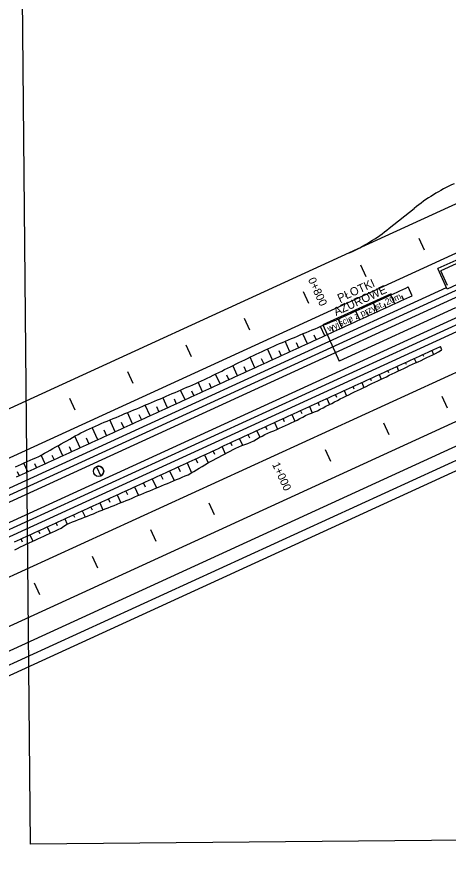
# Model space of a CAD drawing. Extents: x 6503541 to 6503743, y 5888004 to 5888145.
# Drawn here: x 6503614.094 to 6503615.709, y 5888058.63 to 5888061.805 of the extents above; entities that cross this region are included whole.
import ezdxf

# ---------------------------------------------------------------- set-up
doc = ezdxf.new("R2010")
doc.units = 0
doc.layers.add('12', color=7, linetype='Continuous')
doc.layers.add('tabela', color=7, linetype='Continuous')

msp = doc.modelspace()

# ---------------------------------------------------------------- linework, layer by layer
at = {"layer": '12'}
for p, q in [((6503605.1366, 5888055.919), (6503621.1114, 5888063.2433)), ((6503605.1466, 5888055.8972), (6503621.1214, 5888063.2215)), ((6503605.1756, 5888055.8339), (6503621.1505, 5888063.1582)), ((6503605.1856, 5888055.8121), (6503621.1605, 5888063.1364)), ((6503617.1184, 5888061.736), (6503615.339, 5888060.9201)), ((6503617.1884, 5888061.5832), (6503611.5845, 5888059.0139)), ((6503617.1984, 5888061.5614), (6503615.6713, 5888060.8612)), ((6503617.2034, 5888061.5505), (6503615.6817, 5888060.8528)), ((6503617.2334, 5888061.4851), (6503615.7063, 5888060.7849)), ((6503617.3575, 5888061.2145), (6503607.3899, 5888056.6445)), ((6503615.4888, 5888061.0125), (6503615.5822, 5888061.0872)), ((6503617.4275, 5888061.0618), (6503607.9932, 5888056.7363)), ((6503617.3425, 5888060.9305), (6503607.9659, 5888056.6314)), ((6503617.4389, 5888060.9218), (6503607.9859, 5888056.5878)), ((6503615.339, 5888060.9201), (6503611.5145, 5888059.1666)), ((6503617.4539, 5888060.8891), (6503608.0009, 5888056.555)), ((6503615.7063, 5888060.7849), (6503615.6713, 5888060.8612)), ((6503615.7067, 5888060.7983), (6503615.6817, 5888060.8528)), ((6503605.811, 5888056.2546), (6503615.7038, 5888060.7903)), ((6503615.4957, 5888060.7664), (6503615.2402, 5888060.6501)), ((6503615.5751, 5888060.7598), (6503615.56, 5888060.7927)), ((6503615.5096, 5888060.7298), (6503615.4949, 5888060.762)), ((6503615.535, 5888060.7608), (6503615.5424, 5888060.7448)), ((6503615.7372, 5888060.7146), (6503615.3009, 5888060.5145)), ((6503615.4442, 5888060.6998), (6503615.4295, 5888060.7319)), ((6503615.4695, 5888060.731), (6503615.4769, 5888060.7148)), ((6503615.3133, 5888060.6398), (6503615.2981, 5888060.673)), ((6503615.3385, 5888060.6713), (6503615.346, 5888060.6548)), ((6503615.3787, 5888060.6698), (6503615.3637, 5888060.7025)), ((6503615.404, 5888060.7011), (6503615.4115, 5888060.6848)), ((6503605.6303, 5888055.9895), (6503615.7728, 5888060.6398)), ((6503615.2478, 5888060.6098), (6503615.2317, 5888060.645)), ((6503615.2402, 5888060.6501), (6503615.3011, 5888060.5141)), ((6503615.2729, 5888060.6416), (6503615.2806, 5888060.6248)), ((6503615.1824, 5888060.5798), (6503615.1653, 5888060.617)), ((6503615.2068, 5888060.6129), (6503615.2151, 5888060.5948)), ((6503615.1169, 5888060.5498), (6503615.099, 5888060.589)), ((6503615.1409, 5888060.5839), (6503615.1497, 5888060.5648)), ((6503615.0515, 5888060.5198), (6503615.0329, 5888060.5604)), ((6503615.075, 5888060.5549), (6503615.0842, 5888060.5348)), ((6503615.648, 5888060.5541), (6503615.6546, 5888060.5396)), ((6503615.6864, 5888060.5566), (6503615.6807, 5888060.5691)), ((6503614.986, 5888060.4898), (6503614.9678, 5888060.5296)), ((6503615.0095, 5888060.525), (6503615.0188, 5888060.5048)), ((6503615.5825, 5888060.524), (6503615.5894, 5888060.5089)), ((6503615.6187, 5888060.5315), (6503615.6152, 5888060.5391)), ((6503614.9206, 5888060.4598), (6503614.9031, 5888060.4979)), ((6503614.9444, 5888060.4943), (6503614.9533, 5888060.4748)), ((6503615.5171, 5888060.494), (6503615.5243, 5888060.4782)), ((6503615.5533, 5888060.5014), (6503615.5498, 5888060.509)), ((6503614.8552, 5888060.4298), (6503614.8384, 5888060.4663)), ((6503614.8793, 5888060.4634), (6503614.8879, 5888060.4448)), ((6503615.4229, 5888060.4404), (6503615.4189, 5888060.449)), ((6503615.4516, 5888060.464), (6503615.4593, 5888060.4473)), ((6503615.4881, 5888060.4709), (6503615.4843, 5888060.479)), ((6503614.7897, 5888060.3998), (6503614.7734, 5888060.4354)), ((6503614.8143, 5888060.4326), (6503614.8224, 5888060.4148)), ((6503615.3577, 5888060.4097), (6503615.3534, 5888060.419)), ((6503615.3862, 5888060.434), (6503615.3944, 5888060.4161)), ((6503614.7243, 5888060.3697), (6503614.7075, 5888060.4064)), ((6503614.7488, 5888060.4027), (6503614.757, 5888060.3847)), ((6503615.2926, 5888060.3789), (6503615.288, 5888060.389)), ((6503615.3207, 5888060.404), (6503615.3295, 5888060.3848)), ((6503614.6588, 5888060.3397), (6503614.6413, 5888060.3779)), ((6503614.683, 5888060.3734), (6503614.6915, 5888060.3547)), ((6503615.2279, 5888060.3474), (6503615.2225, 5888060.359)), ((6503615.2553, 5888060.374), (6503615.2654, 5888060.3519)), ((6503614.5279, 5888060.2797), (6503614.5086, 5888060.3219)), ((6503614.5934, 5888060.3097), (6503614.575, 5888060.3497)), ((6503614.6171, 5888060.3443), (6503614.6261, 5888060.3247)), ((6503615.1623, 5888060.3177), (6503615.1571, 5888060.329)), ((6503615.1898, 5888060.344), (6503615.2003, 5888060.3211)), ((6503614.4625, 5888060.2497), (6503614.4422, 5888060.294)), ((6503614.5512, 5888060.3152), (6503614.5606, 5888060.2947)), ((6503615.0972, 5888060.2868), (6503615.0916, 5888060.299)), ((6503615.1244, 5888060.314), (6503615.1355, 5888060.2897)), ((6503614.397, 5888060.2197), (6503614.376, 5888060.2656)), ((6503614.4853, 5888060.2863), (6503614.4952, 5888060.2647)), ((6503615.0316, 5888060.2572), (6503615.0262, 5888060.269)), ((6503615.0589, 5888060.284), (6503615.07, 5888060.2597)), ((6503614.3316, 5888060.1897), (6503614.3116, 5888060.2333)), ((6503614.3537, 5888060.2277), (6503614.3643, 5888060.2047)), ((6503614.4193, 5888060.2574), (6503614.4297, 5888060.2347)), ((6503614.9669, 5888060.2256), (6503614.9607, 5888060.239)), ((6503614.9935, 5888060.254), (6503615.0046, 5888060.2297)), ((6503614.2661, 5888060.1597), (6503614.2486, 5888060.1979)), ((6503614.2895, 5888060.1952), (6503614.2988, 5888060.1747)), ((6503614.9009, 5888060.1967), (6503614.8953, 5888060.209)), ((6503614.928, 5888060.224), (6503614.9393, 5888060.1993)), ((6503614.7971, 5888060.164), (6503614.8111, 5888060.1335)), ((6503614.8363, 5888060.1649), (6503614.8298, 5888060.179)), ((6503614.8626, 5888060.194), (6503614.8746, 5888060.1676)), ((6503614.1352, 5888060.0997), (6503614.1203, 5888060.1322)), ((6503614.2007, 5888060.1297), (6503614.1856, 5888060.1626)), ((6503614.2252, 5888060.1625), (6503614.2334, 5888060.1447)), ((6503614.7317, 5888060.1339), (6503614.7488, 5888060.0965)), ((6503614.7721, 5888060.1321), (6503614.7644, 5888060.149)), ((6503614.095, 5888060.101), (6503614.1025, 5888060.0847)), ((6503614.1605, 5888060.1309), (6503614.1679, 5888060.1147)), ((6503614.6662, 5888060.1039), (6503614.6832, 5888060.0669)), ((6503614.7077, 5888060.0999), (6503614.6989, 5888060.1189)), ((6503614.6008, 5888060.0739), (6503614.6167, 5888060.0392)), ((6503614.6417, 5888060.071), (6503614.6335, 5888060.0889)), ((6503614.5353, 5888060.0439), (6503614.5502, 5888060.0115)), ((6503614.5757, 5888060.0422), (6503614.5681, 5888060.0589)), ((6503614.4699, 5888060.0139), (6503614.4836, 5888059.984)), ((6503614.5098, 5888060.0132), (6503614.5026, 5888060.0289)), ((6503614.4044, 5888059.9839), (6503614.4166, 5888059.9573)), ((6503614.4436, 5888059.9848), (6503614.4372, 5888059.9989)), ((6503614.339, 5888059.9539), (6503614.3497, 5888059.9306)), ((6503614.3774, 5888059.9564), (6503614.3717, 5888059.9689)), ((6503614.2463, 5888059.897), (6503614.2408, 5888059.9089)), ((6503614.2735, 5888059.9239), (6503614.2829, 5888059.9036)), ((6503614.3112, 5888059.9281), (6503614.3063, 5888059.9389)), ((6503614.1809, 5888059.8669), (6503614.1754, 5888059.8789)), ((6503614.2081, 5888059.8939), (6503614.2191, 5888059.8699)), ((6503614.1155, 5888059.8367), (6503614.1099, 5888059.8489)), ((6503614.1426, 5888059.8639), (6503614.1537, 5888059.8397))]:
    msp.add_line(p, q, dxfattribs=at)
for points in [[(6503615.621, 5888060.9306), (6503615.601, 5888060.9743)], [(6503615.4029, 5888060.8306), (6503615.3829, 5888060.8742)], [(6503614.0891, 5888060.118), (6503614.1, 5888060.123), (6503614.1109, 5888060.128), (6503614.1218, 5888060.1329), (6503614.1327, 5888060.1379), (6503614.1437, 5888060.1429), (6503614.1546, 5888060.1479), (6503614.1655, 5888060.1528), (6503614.1764, 5888060.1578), (6503614.1871, 5888060.1634), (6503614.1976, 5888060.1693), (6503614.2081, 5888060.1752), (6503614.2186, 5888060.1811), (6503614.2291, 5888060.187), (6503614.2396, 5888060.1929), (6503614.2501, 5888060.1988), (6503614.2606, 5888060.2047), (6503614.2711, 5888060.2106), (6503614.2816, 5888060.2165), (6503614.2921, 5888060.2223), (6503614.3026, 5888060.2282), (6503614.3131, 5888060.2341), (6503614.3236, 5888060.24), (6503614.3341, 5888060.2459), (6503614.3447, 5888060.2515), (6503614.3556, 5888060.2564), (6503614.3666, 5888060.2614), (6503614.3775, 5888060.2663), (6503614.3884, 5888060.2713), (6503614.3995, 5888060.276), (6503614.4105, 5888060.2807), (6503614.4216, 5888060.2853), (6503614.4327, 5888060.29), (6503614.4437, 5888060.2946), (6503614.4548, 5888060.2993), (6503614.4659, 5888060.3039), (6503614.4769, 5888060.3086), (6503614.488, 5888060.3132), (6503614.4991, 5888060.3179), (6503614.5101, 5888060.3226), (6503614.5212, 5888060.3272), (6503614.5323, 5888060.3319), (6503614.5434, 5888060.3363), (6503614.5546, 5888060.3407), (6503614.5655, 5888060.3457), (6503614.5766, 5888060.3504), (6503614.5876, 5888060.3551), (6503614.5987, 5888060.3598), (6503614.6097, 5888060.3645), (6503614.6208, 5888060.3692), (6503614.6318, 5888060.3739), (6503614.6429, 5888060.3786), (6503614.6539, 5888060.3833), (6503614.6649, 5888060.3881), (6503614.6759, 5888060.3928), (6503614.687, 5888060.3976), (6503614.698, 5888060.4023), (6503614.709, 5888060.407), (6503614.7201, 5888060.4118), (6503614.7311, 5888060.4165), (6503614.7421, 5888060.4213), (6503614.7531, 5888060.426), (6503614.7641, 5888060.431), (6503614.7749, 5888060.4361), (6503614.7858, 5888060.4411), (6503614.7967, 5888060.446), (6503614.8076, 5888060.4511), (6503614.8184, 5888060.4564), (6503614.8292, 5888060.4617), (6503614.8399, 5888060.467), (6503614.8507, 5888060.4723), (6503614.8615, 5888060.4776), (6503614.8723, 5888060.4829), (6503614.8831, 5888060.4881), (6503614.8938, 5888060.4934), (6503614.9046, 5888060.4987), (6503614.9154, 5888060.504), (6503614.9262, 5888060.5093), (6503614.937, 5888060.5145), (6503614.9477, 5888060.5198), (6503614.9585, 5888060.5251), (6503614.9693, 5888060.5304), (6503614.9801, 5888060.5356), (6503614.9909, 5888060.5408), (6503615.0018, 5888060.5459), (6503615.0127, 5888060.551), (6503615.0235, 5888060.5561), (6503615.0344, 5888060.5611), (6503615.0453, 5888060.5662), (6503615.0563, 5888060.571), (6503615.0673, 5888060.5757), (6503615.0784, 5888060.5804), (6503615.0895, 5888060.585), (6503615.1005, 5888060.5897), (6503615.1116, 5888060.5943), (6503615.1226, 5888060.599), (6503615.1337, 5888060.6037), (6503615.1448, 5888060.6083), (6503615.1558, 5888060.613), (6503615.1669, 5888060.6177), (6503615.178, 5888060.6223), (6503615.189, 5888060.627), (6503615.2001, 5888060.6317), (6503615.2111, 5888060.6363), (6503615.2222, 5888060.641), (6503615.2333, 5888060.6457), (6503615.2444, 5888060.6502), (6503615.2556, 5888060.6545), (6503615.2668, 5888060.6589), (6503615.2778, 5888060.6638), (6503615.2887, 5888060.6687), (6503615.2996, 5888060.6737), (6503615.3106, 5888060.6786), (6503615.3215, 5888060.6835), (6503615.3325, 5888060.6885), (6503615.3434, 5888060.6934), (6503615.3543, 5888060.6983), (6503615.3653, 5888060.7032), (6503615.3762, 5888060.7082), (6503615.3872, 5888060.7131), (6503615.3981, 5888060.718), (6503615.4091, 5888060.7229), (6503615.42, 5888060.7278), (6503615.4311, 5888060.7326), (6503615.4418, 5888060.738), (6503615.4527, 5888060.743), (6503615.4636, 5888060.7479), (6503615.4745, 5888060.7529), (6503615.4855, 5888060.7578), (6503615.4964, 5888060.7627), (6503615.5074, 5888060.7676), (6503615.5183, 5888060.7726), (6503615.5293, 5888060.7775), (6503615.5401, 5888060.7825), (6503615.5508, 5888060.788), (6503615.56, 5888060.7927)], [(6503615.1664, 5888060.775), (6503615.1864, 5888060.7313)], [(6503614.0931, 5888060.0804), (6503614.104, 5888060.0854), (6503614.1149, 5888060.0904), (6503614.1259, 5888060.0954), (6503614.1368, 5888060.1004), (6503614.1477, 5888060.1054), (6503614.1586, 5888060.1104), (6503614.1695, 5888060.1154), (6503614.1804, 5888060.1204), (6503614.1913, 5888060.1254), (6503614.2022, 5888060.1304), (6503614.2131, 5888060.1354), (6503614.224, 5888060.1404), (6503614.2349, 5888060.1454), (6503614.2458, 5888060.1504), (6503614.2567, 5888060.1554), (6503614.2677, 5888060.1604), (6503614.2786, 5888060.1654), (6503614.2895, 5888060.1704), (6503614.3004, 5888060.1754), (6503614.3113, 5888060.1804), (6503614.3222, 5888060.1854), (6503614.3331, 5888060.1904), (6503614.344, 5888060.1954), (6503614.3549, 5888060.2004), (6503614.3658, 5888060.2054), (6503614.3767, 5888060.2104), (6503614.3876, 5888060.2154), (6503614.3986, 5888060.2204), (6503614.4095, 5888060.2254), (6503614.4204, 5888060.2304), (6503614.4313, 5888060.2354), (6503614.4422, 5888060.2404), (6503614.4531, 5888060.2454), (6503614.464, 5888060.2504), (6503614.4749, 5888060.2554), (6503614.4858, 5888060.2604), (6503614.4967, 5888060.2654), (6503614.5076, 5888060.2704), (6503614.5185, 5888060.2754), (6503614.5295, 5888060.2804), (6503614.5404, 5888060.2854), (6503614.5513, 5888060.2904), (6503614.5622, 5888060.2954), (6503614.5731, 5888060.3004), (6503614.584, 5888060.3054), (6503614.5949, 5888060.3104), (6503614.6058, 5888060.3154), (6503614.6167, 5888060.3204), (6503614.6276, 5888060.3254), (6503614.6385, 5888060.3304), (6503614.6494, 5888060.3354), (6503614.6603, 5888060.3404), (6503614.6713, 5888060.3454), (6503614.6822, 5888060.3504), (6503614.6931, 5888060.3554), (6503614.704, 5888060.3604), (6503614.7149, 5888060.3655), (6503614.7258, 5888060.3705), (6503614.7367, 5888060.3755), (6503614.7476, 5888060.3805), (6503614.7585, 5888060.3855), (6503614.7694, 5888060.3905), (6503614.7803, 5888060.3955), (6503614.7912, 5888060.4005), (6503614.8022, 5888060.4055), (6503614.8131, 5888060.4105), (6503614.824, 5888060.4155), (6503614.8349, 5888060.4205), (6503614.8458, 5888060.4255), (6503614.8567, 5888060.4305), (6503614.8676, 5888060.4355), (6503614.8785, 5888060.4405), (6503614.8894, 5888060.4455), (6503614.9003, 5888060.4505), (6503614.9112, 5888060.4555), (6503614.9221, 5888060.4605), (6503614.9331, 5888060.4655), (6503614.944, 5888060.4705), (6503614.9549, 5888060.4755), (6503614.9658, 5888060.4805), (6503614.9767, 5888060.4855), (6503614.9876, 5888060.4905), (6503614.9985, 5888060.4955), (6503615.0094, 5888060.5005), (6503615.0203, 5888060.5055), (6503615.0312, 5888060.5105), (6503615.0421, 5888060.5155), (6503615.053, 5888060.5205), (6503615.064, 5888060.5255), (6503615.0749, 5888060.5305), (6503615.0858, 5888060.5355), (6503615.0967, 5888060.5405), (6503615.1076, 5888060.5455), (6503615.1185, 5888060.5505), (6503615.1294, 5888060.5555), (6503615.1403, 5888060.5605), (6503615.1512, 5888060.5655), (6503615.1621, 5888060.5705), (6503615.173, 5888060.5755), (6503615.1839, 5888060.5805), (6503615.1948, 5888060.5855), (6503615.2058, 5888060.5905), (6503615.2167, 5888060.5955), (6503615.2276, 5888060.6005), (6503615.2385, 5888060.6055), (6503615.2494, 5888060.6105), (6503615.2603, 5888060.6155), (6503615.2712, 5888060.6205), (6503615.2821, 5888060.6255), (6503615.293, 5888060.6305), (6503615.3039, 5888060.6355), (6503615.3148, 5888060.6405), (6503615.3257, 5888060.6455), (6503615.3367, 5888060.6505), (6503615.3476, 5888060.6555), (6503615.3585, 5888060.6605), (6503615.3694, 5888060.6655), (6503615.3803, 5888060.6705), (6503615.3912, 5888060.6755), (6503615.4021, 5888060.6805), (6503615.413, 5888060.6855), (6503615.4239, 5888060.6905), (6503615.4348, 5888060.6955), (6503615.4457, 5888060.7005), (6503615.4566, 5888060.7055), (6503615.4676, 5888060.7105), (6503615.4785, 5888060.7155), (6503615.4894, 5888060.7205), (6503615.5003, 5888060.7255), (6503615.5112, 5888060.7305), (6503615.5221, 5888060.7355), (6503615.533, 5888060.7405), (6503615.5439, 5888060.7455), (6503615.5548, 5888060.7505), (6503615.5657, 5888060.7556), (6503615.5751, 5888060.7598)], [(6503614.9666, 5888060.6305), (6503614.9466, 5888060.6742)], [(6503614.0856, 5888059.8377), (6503614.0965, 5888059.8427), (6503614.1074, 5888059.8477), (6503614.1183, 5888059.8527), (6503614.1292, 5888059.8577), (6503614.1401, 5888059.8627), (6503614.151, 5888059.8677), (6503614.1619, 5888059.8727), (6503614.1728, 5888059.8777), (6503614.1837, 5888059.8827), (6503614.1947, 5888059.8877), (6503614.2056, 5888059.8927), (6503614.2165, 5888059.8977), (6503614.2274, 5888059.9027), (6503614.2383, 5888059.9077), (6503614.2492, 5888059.9127), (6503614.2601, 5888059.9177), (6503614.271, 5888059.9227), (6503614.2819, 5888059.9277), (6503614.2928, 5888059.9327), (6503614.3037, 5888059.9377), (6503614.3146, 5888059.9427), (6503614.3256, 5888059.9477), (6503614.3365, 5888059.9527), (6503614.3474, 5888059.9577), (6503614.3583, 5888059.9627), (6503614.3692, 5888059.9677), (6503614.3801, 5888059.9728), (6503614.391, 5888059.9778), (6503614.4019, 5888059.9828), (6503614.4128, 5888059.9878), (6503614.4237, 5888059.9928), (6503614.4346, 5888059.9978), (6503614.4455, 5888060.0028), (6503614.4565, 5888060.0078), (6503614.4674, 5888060.0128), (6503614.4783, 5888060.0178), (6503614.4892, 5888060.0228), (6503614.5001, 5888060.0278), (6503614.511, 5888060.0328), (6503614.5219, 5888060.0378), (6503614.5328, 5888060.0428), (6503614.5437, 5888060.0478), (6503614.5546, 5888060.0528), (6503614.5655, 5888060.0578), (6503614.5764, 5888060.0628), (6503614.5873, 5888060.0678), (6503614.5983, 5888060.0728), (6503614.6092, 5888060.0778), (6503614.6201, 5888060.0828), (6503614.631, 5888060.0878), (6503614.6419, 5888060.0928), (6503614.6528, 5888060.0978), (6503614.6637, 5888060.1028), (6503614.6746, 5888060.1078), (6503614.6855, 5888060.1128), (6503614.6964, 5888060.1178), (6503614.7073, 5888060.1228), (6503614.7182, 5888060.1278), (6503614.7292, 5888060.1328), (6503614.7401, 5888060.1378), (6503614.751, 5888060.1428), (6503614.7619, 5888060.1478), (6503614.7728, 5888060.1528), (6503614.7837, 5888060.1578), (6503614.7946, 5888060.1628), (6503614.8055, 5888060.1678), (6503614.8164, 5888060.1728), (6503614.8273, 5888060.1778), (6503614.8382, 5888060.1828), (6503614.8491, 5888060.1878), (6503614.8601, 5888060.1928), (6503614.871, 5888060.1978), (6503614.8819, 5888060.2028), (6503614.8928, 5888060.2078), (6503614.9037, 5888060.2128), (6503614.9146, 5888060.2178), (6503614.9255, 5888060.2228), (6503614.9364, 5888060.2278), (6503614.9473, 5888060.2328), (6503614.9582, 5888060.2378), (6503614.9691, 5888060.2428), (6503614.98, 5888060.2478), (6503614.9909, 5888060.2528), (6503615.0019, 5888060.2578), (6503615.0128, 5888060.2628), (6503615.0237, 5888060.2678), (6503615.0346, 5888060.2728), (6503615.0455, 5888060.2778), (6503615.0564, 5888060.2828), (6503615.0673, 5888060.2878), (6503615.0782, 5888060.2928), (6503615.0891, 5888060.2978), (6503615.1, 5888060.3028), (6503615.1109, 5888060.3078), (6503615.1218, 5888060.3128), (6503615.1328, 5888060.3178), (6503615.1437, 5888060.3228), (6503615.1546, 5888060.3278), (6503615.1655, 5888060.3328), (6503615.1764, 5888060.3378), (6503615.1873, 5888060.3428), (6503615.1982, 5888060.3478), (6503615.2091, 5888060.3528), (6503615.22, 5888060.3578), (6503615.2309, 5888060.3629), (6503615.2418, 5888060.3679), (6503615.2527, 5888060.3729), (6503615.2637, 5888060.3779), (6503615.2746, 5888060.3829), (6503615.2855, 5888060.3879), (6503615.2964, 5888060.3929), (6503615.3073, 5888060.3979), (6503615.3182, 5888060.4029), (6503615.3291, 5888060.4079), (6503615.34, 5888060.4129), (6503615.3509, 5888060.4179), (6503615.3618, 5888060.4229), (6503615.3727, 5888060.4279), (6503615.3836, 5888060.4329), (6503615.3945, 5888060.4379), (6503615.4055, 5888060.4429), (6503615.4164, 5888060.4479), (6503615.4273, 5888060.4529), (6503615.4382, 5888060.4579), (6503615.4491, 5888060.4629), (6503615.46, 5888060.4679), (6503615.4709, 5888060.4729), (6503615.4818, 5888060.4779), (6503615.4927, 5888060.4829), (6503615.5036, 5888060.4879), (6503615.5145, 5888060.4929), (6503615.5254, 5888060.4979), (6503615.5364, 5888060.5029), (6503615.5473, 5888060.5079), (6503615.5582, 5888060.5129), (6503615.5691, 5888060.5179), (6503615.58, 5888060.5229), (6503615.5909, 5888060.5279), (6503615.6018, 5888060.5329), (6503615.6127, 5888060.5379), (6503615.6236, 5888060.5429), (6503615.6345, 5888060.5479), (6503615.6454, 5888060.5529), (6503615.6563, 5888060.5579), (6503615.6673, 5888060.5629), (6503615.6782, 5888060.5679), (6503615.6807, 5888060.5691)], [(6503614.0861, 5888059.8078), (6503614.0969, 5888059.813), (6503614.1077, 5888059.8183), (6503614.1185, 5888059.8235), (6503614.1294, 5888059.8285), (6503614.1403, 5888059.8335), (6503614.1512, 5888059.8386), (6503614.1621, 5888059.8436), (6503614.173, 5888059.8486), (6503614.1839, 5888059.8537), (6503614.1948, 5888059.8587), (6503614.2057, 5888059.8637), (6503614.2165, 5888059.8688), (6503614.2274, 5888059.8738), (6503614.2383, 5888059.8789), (6503614.2492, 5888059.8839), (6503614.2601, 5888059.8889), (6503614.2701, 5888059.8959), (6503614.2804, 5888059.9024), (6503614.2912, 5888059.9076), (6503614.3023, 5888059.912), (6503614.3135, 5888059.9164), (6503614.3247, 5888059.9207), (6503614.3359, 5888059.9251), (6503614.3471, 5888059.9296), (6503614.3582, 5888059.934), (6503614.3694, 5888059.9385), (6503614.3806, 5888059.9429), (6503614.3917, 5888059.9474), (6503614.4029, 5888059.9518), (6503614.4141, 5888059.9563), (6503614.4252, 5888059.9607), (6503614.4364, 5888059.9652), (6503614.4475, 5888059.9696), (6503614.4587, 5888059.9741), (6503614.4699, 5888059.9785), (6503614.481, 5888059.983), (6503614.4922, 5888059.9874), (6503614.5033, 5888059.9919), (6503614.5145, 5888059.9963), (6503614.5255, 5888060.0011), (6503614.5365, 5888060.0058), (6503614.5476, 5888060.0105), (6503614.5587, 5888060.0151), (6503614.5698, 5888060.0197), (6503614.5809, 5888060.0243), (6503614.592, 5888060.0289), (6503614.603, 5888060.0335), (6503614.6141, 5888060.0382), (6503614.6252, 5888060.0428), (6503614.6363, 5888060.0474), (6503614.6474, 5888060.052), (6503614.6585, 5888060.0566), (6503614.6696, 5888060.0612), (6503614.6806, 5888060.0658), (6503614.6917, 5888060.0705), (6503614.7028, 5888060.0751), (6503614.7139, 5888060.0797), (6503614.725, 5888060.0843), (6503614.736, 5888060.089), (6503614.7464, 5888060.0951), (6503614.7568, 5888060.1013), (6503614.7671, 5888060.1075), (6503614.7775, 5888060.1138), (6503614.7878, 5888060.12), (6503614.7982, 5888060.1262), (6503614.8086, 5888060.1322), (6503614.8192, 5888060.138), (6503614.8297, 5888060.1438), (6503614.8403, 5888060.1494), (6503614.8509, 5888060.1551), (6503614.8616, 5888060.1607), (6503614.8722, 5888060.1663), (6503614.8828, 5888060.172), (6503614.8934, 5888060.1776), (6503614.904, 5888060.1832), (6503614.9148, 5888060.1886), (6503614.9257, 5888060.1936), (6503614.9366, 5888060.1986), (6503614.9484, 5888060.2016), (6503614.9598, 5888060.2057), (6503614.9705, 5888060.2109), (6503614.9813, 5888060.2162), (6503614.9917, 5888060.2223), (6503615.0021, 5888060.2285), (6503615.0128, 5888060.234), (6503615.0236, 5888060.2392), (6503615.0344, 5888060.2444), (6503615.0454, 5888060.2493), (6503615.0564, 5888060.2539), (6503615.0675, 5888060.2586), (6503615.0785, 5888060.2635), (6503615.0894, 5888060.2685), (6503615.1003, 5888060.2735), (6503615.1112, 5888060.2785), (6503615.1221, 5888060.2835), (6503615.133, 5888060.2885), (6503615.1437, 5888060.2939), (6503615.1544, 5888060.2995), (6503615.165, 5888060.305), (6503615.1757, 5888060.3106), (6503615.1865, 5888060.3158), (6503615.1977, 5888060.3201), (6503615.209, 5888060.3244), (6503615.2201, 5888060.3289), (6503615.2307, 5888060.3345), (6503615.2414, 5888060.3401), (6503615.2521, 5888060.3456), (6503615.2629, 5888060.3506), (6503615.2736, 5888060.3563), (6503615.2842, 5888060.3619), (6503615.2948, 5888060.3676), (6503615.3055, 5888060.373), (6503615.3162, 5888060.3783), (6503615.327, 5888060.3836), (6503615.3378, 5888060.3889), (6503615.3486, 5888060.3941), (6503615.3594, 5888060.3993), (6503615.3703, 5888060.4045), (6503615.3811, 5888060.4097), (6503615.3919, 5888060.4149), (6503615.4027, 5888060.4201), (6503615.4135, 5888060.4253), (6503615.4243, 5888060.4305), (6503615.4352, 5888060.4357), (6503615.446, 5888060.4409), (6503615.4568, 5888060.4461), (6503615.4676, 5888060.4513), (6503615.4784, 5888060.4564), (6503615.4893, 5888060.4616), (6503615.5001, 5888060.4667), (6503615.511, 5888060.4719), (6503615.5218, 5888060.4771), (6503615.5326, 5888060.4822), (6503615.5435, 5888060.4874), (6503615.5543, 5888060.4925), (6503615.5651, 5888060.4977), (6503615.576, 5888060.5028), (6503615.5869, 5888060.5079), (6503615.598, 5888060.5125), (6503615.6089, 5888060.5174), (6503615.6197, 5888060.5228), (6503615.6304, 5888060.5281), (6503615.6412, 5888060.5334), (6503615.6521, 5888060.5384), (6503615.6629, 5888060.5435), (6503615.6735, 5888060.5493), (6503615.684, 5888060.5552), (6503615.6864, 5888060.5566)], [(6503614.7484, 5888060.5305), (6503614.7284, 5888060.5741)], [(6503614.5302, 5888060.4305), (6503614.5102, 5888060.4741)], [(6503614.3121, 5888060.3305), (6503614.2921, 5888060.3741)], [(6503615.7067, 5888060.3389), (6503615.6867, 5888060.3825)], [(6503615.4886, 5888060.2389), (6503615.4686, 5888060.2825)], [(6503615.2704, 5888060.1388), (6503615.2504, 5888060.1825)], [(6503614.3922, 5888060.119), (6503614.4082, 5888060.0841)], [(6503614.8341, 5888059.9388), (6503614.8141, 5888059.9824)], [(6503614.6159, 5888059.8388), (6503614.5959, 5888059.8824)], [(6503614.3978, 5888059.7387), (6503614.3778, 5888059.7824)], [(6503614.1796, 5888059.6387), (6503614.1596, 5888059.6823)]]:
    msp.add_lwpolyline(points, dxfattribs=at)
msp.add_circle((6503614.4002, 5888060.1016), 0.0192, dxfattribs=at)
for centre, radius, start, end in [((6503616.0321, 5888060.525), 0.72, 114.6311, 128.6673), ((6503615.039, 5888061.5746), 0.72, 294.6311, 308.6673), ((6503614.4002, 5888060.1016), 0.0192, 350.1838, 114.6311), ((6503614.4002, 5888060.1016), 0.0192, 294.6311, 350.1838)]:
    msp.add_arc(centre, radius, start, end, dxfattribs=at)
at = {"layer": 'tabela'}
for p, q in [((6503614.1447, 5888058.7044), (6503614.0979, 5888063.7245)), ((6503614.1447, 5888058.7044), (6503614.0979, 5888063.7245)), ((6503621.3802, 5888058.772), (6503614.1447, 5888058.7044)), ((6503621.3802, 5888058.772), (6503614.1447, 5888058.7044))]:
    msp.add_line(p, q, dxfattribs=at)

# ---------------------------------------------------------------- texts
at = {"layer": '12'}
for s, height, rotation, p in [('0+800', 0.03, 294.6311, (6503615.1838, 5888060.8202)), ('AŻUROWE', 0.0311, 24.5449, (6503615.2896, 5888060.6839)), ('PŁOTKI', 0.0311, 24.5449, (6503615.3036, 5888060.7346)), ('wyjście z przyst. 20m', 0.023802, 24.5449, (6503615.263, 5888060.6244)), ('1+000', 0.03, 294.6311, (6503615.0495, 5888060.1276))]:
    msp.add_text(s, height=height, rotation=rotation, dxfattribs=at).set_placement(p)

doc.saveas('drawing.dxf')
